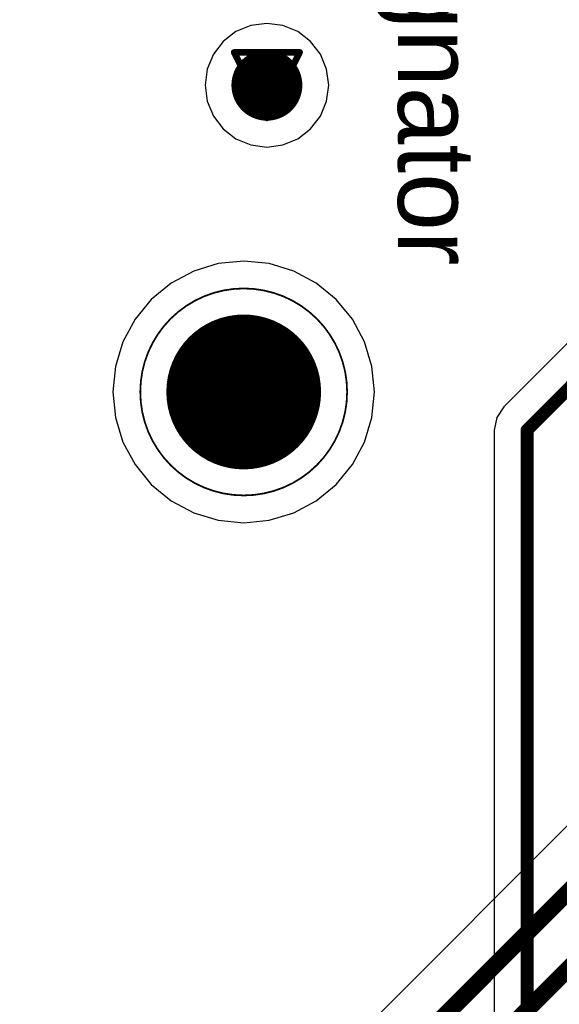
# Model space of a CAD drawing. Header units: millimetres. Extents: x 138 to 555, y 26 to 334.
# Tile 663 of 713: x 344.18 to 348.37, y 282.89 to 290.52. Entities that reach past the tile are written whole.
import ezdxf

# ---------------------------------------------------------------- set-up
doc = ezdxf.new("R2010")
doc.units = ezdxf.units.MM
for name, color, linetype in [('BottomLayer', 5, 'Continuous'), ('BottomPaste', 16, 'Continuous'), ('BottomSolder', 6, 'Continuous'), ('DrillDrawing', 1, 'Continuous'), ('Mechanical21', 56, 'Continuous'), ('Mechanical27', 56, 'Continuous'), ('Mechanical30', 56, 'Continuous'), ('MidLayer1', 16, 'Continuous'), ('MidLayer2', 76, 'Continuous'), ('MidLayer3', 90, 'Continuous'), ('MidLayer4', 156, 'Continuous'), ('MultiLayer', 9, 'Continuous'), ('TopLayer', 1, 'Continuous'), ('TopOverlay', 2, 'Continuous'), ('ViaHoleLayer', 16, 'Continuous')]:
    doc.layers.add(name, color=color, linetype=linetype)

# ---------------------------------------------------------------- blocks, each defined once
blk = doc.blocks.new('MIRE_PLACE_SMD_0P8MM_B_494')
at = {"layer": 'BottomLayer'}
for points, const_width in [([(0.8035, 0, 1), (-0.8035, 0, 1)], 0.01), ([(-0.2, 0, 1), (0.2, 0, 1)], 0.4), ([(-0.806, 0, 1), (-0.801, 0, 1)], 0.005), ([(0.801, 0, 1), (0.806, 0, 1)], 0.005)]:
    blk.add_lwpolyline(points, format="xyb", close=True, dxfattribs=dict(at, const_width=const_width))
at = {"layer": 'BottomPaste', "const_width": 0.4}
blk.add_lwpolyline([(-0.2, 0, 1), (0.2, 0, 1)], format="xyb", close=True, dxfattribs=at)
at = {"layer": 'BottomSolder', "const_width": 0.6}
blk.add_lwpolyline([(-0.3, 0, 1), (0.3, 0, 1)], format="xyb", close=True, dxfattribs=at)
at = {"layer": 'Mechanical21'}
for points, const_width in [([(0.8, 0, 1), (-0.8, 0, 1)], 0.01), ([(-0.8025, 0, 1), (-0.7975, 0, 1)], 0.005), ([(0.7975, 0, 1), (0.8025, 0, 1)], 0.005)]:
    blk.add_lwpolyline(points, format="xyb", close=True, dxfattribs=dict(at, const_width=const_width))
at = {"layer": 'Mechanical30'}
for points, const_width in [([(0.5, 0, 1), (-0.5, 0, 1)], 0.01), ([(-0.5025, 0, 1), (-0.4975, 0, 1)], 0.005), ([(0.4975, 0, 1), (0.5025, 0, 1)], 0.005)]:
    blk.add_lwpolyline(points, format="xyb", close=True, dxfattribs=dict(at, const_width=const_width))
blk = doc.blocks.new('CON_SAMTEC_CLM_120_02_L_D_R__________C______503')
at = {"layer": 'Mechanical27', "const_width": 0.01}
blk.add_lwpolyline([(-13.925, 3.575, -0.414214), (-10, -0.35)], format="xyb", dxfattribs=at)
at = {"layer": 'TopOverlay', "const_width": 0.12}
blk.add_lwpolyline([(-13.925, 3.575, -0.414214), (-10, -0.35)], format="xyb", dxfattribs=at)

msp = doc.modelspace()

# ---------------------------------------------------------------- linework, layer by layer
at = {"layer": 'BottomLayer'}
for p, q in [((349.1376, 288.7177), (347.9365, 287.5166)), ((345.722, 288.6257), (345.5318, 288.568)), ((345.9197, 288.6451), (345.722, 288.6257)), ((346.1174, 288.6257), (345.9197, 288.6451)), ((346.3075, 288.568), (346.1174, 288.6257)), ((345.5318, 288.568), (345.3566, 288.4743)), ((346.4827, 288.4743), (346.3075, 288.568)), ((345.3566, 288.4743), (345.2031, 288.3483)), ((346.6362, 288.3483), (346.4827, 288.4743)), ((345.2031, 288.3483), (345.0771, 288.1947)), ((346.7623, 288.1947), (346.6362, 288.3483)), ((345.0771, 288.1947), (344.9834, 288.0195)), ((346.8559, 288.0195), (346.7623, 288.1947)), ((344.9834, 288.0195), (344.9257, 287.8294)), ((346.9136, 287.8294), (346.8559, 288.0195)), ((344.9257, 287.8294), (344.9063, 287.6317)), ((346.933, 287.6317), (346.9136, 287.8294)), ((344.9063, 287.6317), (344.9257, 287.434)), ((346.9136, 287.434), (346.933, 287.6317)), ((347.9365, 287.5166), (347.8813, 287.4339)), ((344.9257, 287.434), (344.9834, 287.2439)), ((346.8559, 287.2439), (346.9136, 287.434)), ((347.8813, 287.4339), (347.8619, 287.3364)), ((347.8619, 287.3364), (347.8619, 264.1002)), ((344.9834, 287.2439), (345.0771, 287.0687)), ((346.7623, 287.0687), (346.8559, 287.2439)), ((345.0771, 287.0687), (345.2031, 286.9152)), ((346.6362, 286.9152), (346.7623, 287.0687)), ((345.2031, 286.9152), (345.3566, 286.7891)), ((346.4827, 286.7891), (346.6362, 286.9152)), ((345.3566, 286.7891), (345.5318, 286.6955)), ((346.3075, 286.6955), (346.4827, 286.7891)), ((345.5318, 286.6955), (345.722, 286.6378)), ((346.1174, 286.6378), (346.3075, 286.6955)), ((345.722, 286.6378), (345.9197, 286.6184)), ((345.9197, 286.6184), (346.1174, 286.6378))]:
    msp.add_line(p, q, dxfattribs=at)
for points, const_width in [([(345.9619, 290.0084, 1), (346.2369, 290.0084, 1)], 0.275), ([(348.0918, 287.3364, 1), (348.1418, 287.3364, 1)], 0.05), ([(348.0918, 287.3364, 1), (348.1418, 287.3364, 1)], 0.05)]:
    msp.add_lwpolyline(points, format="xyb", close=True, dxfattribs=dict(at, const_width=const_width))
at = {"layer": 'BottomLayer', "const_width": 0.1}
for points in [[(348.1168, 287.3364), (349.3924, 288.6121)], [(348.1168, 263.6655), (348.1168, 287.3364)]]:
    msp.add_lwpolyline(points, dxfattribs=at)
at = {"layer": 'DrillDrawing', "const_width": 0.0508}
for points in [[(345.8454, 290.2624), (346.3534, 290.2624)], [(345.8454, 290.2624), (346.0994, 289.7544)], [(346.0994, 289.7544), (346.3534, 290.2624)], [(345.947, 290.1608), (346.2518, 290.1608)], [(345.947, 290.1608), (346.0994, 289.856)], [(346.0994, 289.856), (346.2518, 290.1608)]]:
    msp.add_lwpolyline(points, dxfattribs=at)
at = {"layer": 'DrillDrawing', "const_width": 0.0254}
for points in [[(345.8327, 290.2624, 1), (345.8581, 290.2624, 1)], [(345.8327, 290.2624, 1), (345.8581, 290.2624, 1)], [(346.3407, 290.2624, 1), (346.3661, 290.2624, 1)], [(346.3407, 290.2624, 1), (346.3661, 290.2624, 1)], [(345.9343, 290.1608, 1), (345.9597, 290.1608, 1)], [(345.9343, 290.1608, 1), (345.9597, 290.1608, 1)], [(346.2391, 290.1608, 1), (346.2645, 290.1608, 1)], [(346.2391, 290.1608, 1), (346.2645, 290.1608, 1)], [(346.0867, 289.856, 1), (346.1121, 289.856, 1)], [(346.0867, 289.856, 1), (346.1121, 289.856, 1)], [(346.0867, 289.7544, 1), (346.1121, 289.7544, 1)], [(346.0867, 289.7544, 1), (346.1121, 289.7544, 1)]]:
    msp.add_lwpolyline(points, format="xyb", close=True, dxfattribs=at)
at = {"layer": 'MidLayer1'}
for p, q in [((346.0994, 290.4875), (345.9754, 290.4712)), ((346.2234, 290.4712), (346.0994, 290.4875)), ((345.8598, 290.4233), (345.7606, 290.3472)), ((345.9754, 290.4712), (345.8598, 290.4233)), ((346.3389, 290.4233), (346.2234, 290.4712)), ((346.4381, 290.3472), (346.3389, 290.4233)), ((345.7606, 290.3472), (345.6845, 290.2479)), ((346.5143, 290.2479), (346.4381, 290.3472)), ((345.6845, 290.2479), (345.6366, 290.1324)), ((346.5621, 290.1324), (346.5143, 290.2479)), ((345.6366, 290.1324), (345.6203, 290.0084)), ((346.5785, 290.0084), (346.5621, 290.1324)), ((345.6203, 290.0084), (345.6366, 289.8844)), ((346.5621, 289.8844), (346.5785, 290.0084)), ((345.6366, 289.8844), (345.6845, 289.7688)), ((346.5143, 289.7688), (346.5621, 289.8844)), ((345.6845, 289.7688), (345.7606, 289.6696)), ((346.4381, 289.6696), (346.5143, 289.7688)), ((345.7606, 289.6696), (345.8598, 289.5935)), ((346.3389, 289.5935), (346.4381, 289.6696)), ((345.8598, 289.5935), (345.9754, 289.5456)), ((346.2234, 289.5456), (346.3389, 289.5935)), ((345.9754, 289.5456), (346.0994, 289.5293)), ((346.0994, 289.5293), (346.2234, 289.5456))]:
    msp.add_line(p, q, dxfattribs=at)
at = {"layer": 'MidLayer1', "const_width": 0.275}
msp.add_lwpolyline([(345.9619, 290.0084, 1), (346.2369, 290.0084, 1)], format="xyb", close=True, dxfattribs=at)
at = {"layer": 'MidLayer2', "const_width": 0.275}
msp.add_lwpolyline([(345.9619, 290.0084, 1), (346.2369, 290.0084, 1)], format="xyb", close=True, dxfattribs=at)
at = {"layer": 'MidLayer3', "const_width": 0.275}
msp.add_lwpolyline([(345.9619, 290.0084, 1), (346.2369, 290.0084, 1)], format="xyb", close=True, dxfattribs=at)
at = {"layer": 'MidLayer4'}
for p, q in [((346.0994, 290.4875), (345.9754, 290.4712)), ((346.2234, 290.4712), (346.0994, 290.4875)), ((345.8598, 290.4233), (345.7606, 290.3472)), ((345.9754, 290.4712), (345.8598, 290.4233)), ((346.3389, 290.4233), (346.2234, 290.4712)), ((346.4381, 290.3472), (346.3389, 290.4233)), ((345.7606, 290.3472), (345.6845, 290.2479)), ((346.5143, 290.2479), (346.4381, 290.3472)), ((345.6845, 290.2479), (345.6366, 290.1324)), ((346.5621, 290.1324), (346.5143, 290.2479)), ((345.6366, 290.1324), (345.6203, 290.0084)), ((346.5785, 290.0084), (346.5621, 290.1324)), ((345.6203, 290.0084), (345.6366, 289.8844)), ((346.5621, 289.8844), (346.5785, 290.0084)), ((345.6366, 289.8844), (345.6845, 289.7688)), ((346.5143, 289.7688), (346.5621, 289.8844)), ((345.6845, 289.7688), (345.7606, 289.6696)), ((346.4381, 289.6696), (346.5143, 289.7688)), ((345.7606, 289.6696), (345.8598, 289.5935)), ((346.3389, 289.5935), (346.4381, 289.6696)), ((345.8598, 289.5935), (345.9754, 289.5456)), ((346.2234, 289.5456), (346.3389, 289.5935)), ((345.9754, 289.5456), (346.0994, 289.5293)), ((346.0994, 289.5293), (346.2234, 289.5456))]:
    msp.add_line(p, q, dxfattribs=at)
at = {"layer": 'MidLayer4', "const_width": 0.275}
msp.add_lwpolyline([(345.9619, 290.0084, 1), (346.2369, 290.0084, 1)], format="xyb", close=True, dxfattribs=at)
at = {"layer": 'MultiLayer', "const_width": 0.275}
msp.add_lwpolyline([(345.9619, 290.0084, 1), (346.2369, 290.0084, 1)], format="xyb", close=True, dxfattribs=at)
at = {"layer": 'TopLayer'}
msp.add_line((349.2346, 285.0783), (304.838, 240.6817), dxfattribs=at)
at = {"layer": 'TopLayer', "const_width": 0.275}
msp.add_lwpolyline([(345.9619, 290.0084, 1), (346.2369, 290.0084, 1)], format="xyb", close=True, dxfattribs=at)
at = {"layer": 'TopLayer', "const_width": 0.13}
for points in [[(305.0983, 240.4213), (349.6582, 284.9812)], [(305.5721, 240.299), (350.1232, 284.8502)]]:
    msp.add_lwpolyline(points, dxfattribs=at)
at = {"layer": 'ViaHoleLayer', "const_width": 0.15}
msp.add_lwpolyline([(346.0244, 290.0084, 1), (346.1744, 290.0084, 1)], format="xyb", close=True, dxfattribs=at)

# ---------------------------------------------------------------- block references
for name, p, rotation in [('CON_SAMTEC_CLM_120_02_L_D_R__________C______503', (361.8205, 289.5074), 360), ('MIRE_PLACE_SMD_0P8MM_B_494', (345.9197, 287.6317), 90)]:
    msp.add_blockref(name, p, dxfattribs=dict(rotation=rotation))

# ---------------------------------------------------------------- texts
at = {"layer": 'Mechanical27'}
msp.add_text('.designator', height=0.599999, rotation=270, dxfattribs=at).set_placement((347.1164, 292.5826))

doc.saveas('drawing.dxf')
